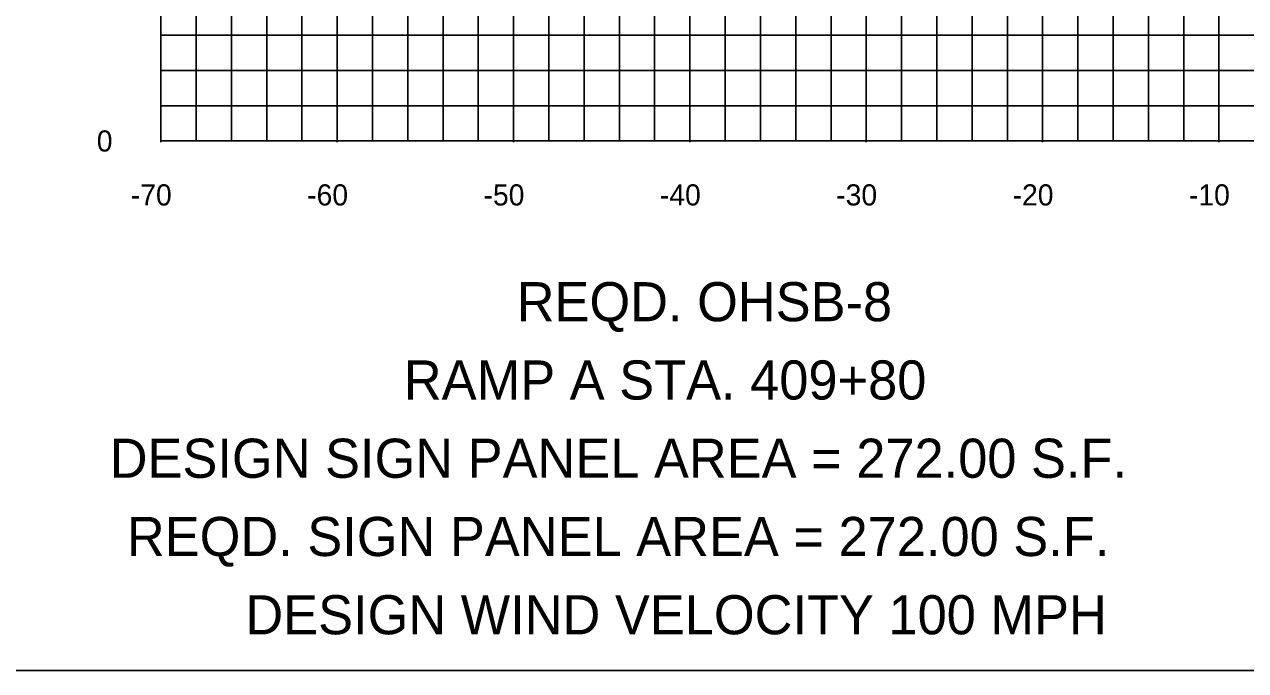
# Model space of a CAD drawing. Extents: x 2193008 to 2198143, y 1236112 to 1237864.
# Drawn here: x 2196067 to 2196136.2, y 1237228 to 1237264.7 of the extents above; entities that cross this region are included whole.
import ezdxf

# ---------------------------------------------------------------- set-up
doc = ezdxf.new("R2010")
doc.units = 0
for name, color, linetype in [('31', 7, 'Continuous'), ('60', 7, 'Continuous'), ('Level 1', 7, 'Continuous'), ('Level 55', 7, 'Continuous'), ('LIMT-CSLINE', 7, 'Continuous'), ('M-ROADS', 7, 'Continuous')]:
    doc.layers.add(name, color=color, linetype=linetype)

msp = doc.modelspace()

# ---------------------------------------------------------------- linework, layer by layer
at = {"layer": '60'}
for p, q in [((2196074.707, 1237258.106), (2196074.707, 1237318.106)), ((2196074.707, 1237258.046), (2196074.707, 1237258.106)), ((2196074.707, 1237258.106), (2196204.707, 1237258.106)), ((2196084.707, 1237258.046), (2196084.707, 1237258.106)), ((2196094.707, 1237258.046), (2196094.707, 1237258.106)), ((2196104.707, 1237258.046), (2196104.707, 1237258.106)), ((2196114.707, 1237258.046), (2196114.707, 1237258.106)), ((2196124.707, 1237258.046), (2196124.707, 1237258.106)), ((2196134.707, 1237258.046), (2196134.707, 1237258.106))]:
    msp.add_line(p, q, dxfattribs=at)
at = {"layer": 'Level 1'}
msp.add_line((2195914.707, 1237228.046), (2196214.707, 1237228.046), dxfattribs=at)
at = {"layer": 'M-ROADS'}
for p, q in [((2196076.707, 1237258.106), (2196076.707, 1237318.106)), ((2196078.707, 1237258.106), (2196078.707, 1237318.106)), ((2196080.707, 1237258.106), (2196080.707, 1237318.106)), ((2196082.707, 1237258.106), (2196082.707, 1237318.106)), ((2196084.707, 1237258.106), (2196084.707, 1237318.106)), ((2196086.707, 1237258.106), (2196086.707, 1237318.106)), ((2196088.707, 1237258.106), (2196088.707, 1237318.106)), ((2196090.707, 1237258.106), (2196090.707, 1237318.106)), ((2196092.707, 1237258.106), (2196092.707, 1237318.106)), ((2196094.707, 1237258.106), (2196094.707, 1237318.106)), ((2196096.707, 1237258.106), (2196096.707, 1237318.106)), ((2196098.707, 1237258.106), (2196098.707, 1237318.106)), ((2196100.707, 1237258.106), (2196100.707, 1237318.106)), ((2196102.707, 1237258.106), (2196102.707, 1237318.106)), ((2196104.707, 1237258.106), (2196104.707, 1237318.106)), ((2196106.707, 1237258.106), (2196106.707, 1237318.106)), ((2196108.707, 1237258.106), (2196108.707, 1237318.106)), ((2196110.707, 1237258.106), (2196110.707, 1237318.106)), ((2196112.707, 1237258.106), (2196112.707, 1237318.106)), ((2196114.707, 1237258.106), (2196114.707, 1237318.106)), ((2196116.707, 1237258.106), (2196116.707, 1237318.106)), ((2196118.707, 1237258.106), (2196118.707, 1237318.106)), ((2196120.707, 1237258.106), (2196120.707, 1237318.106)), ((2196122.707, 1237258.106), (2196122.707, 1237318.106)), ((2196124.707, 1237258.106), (2196124.707, 1237318.106)), ((2196126.707, 1237258.106), (2196126.707, 1237318.106)), ((2196128.707, 1237258.106), (2196128.707, 1237318.106)), ((2196130.707, 1237258.106), (2196130.707, 1237318.106)), ((2196132.707, 1237258.106), (2196132.707, 1237318.106)), ((2196134.707, 1237258.106), (2196134.707, 1237318.106)), ((2196074.707, 1237264.106), (2196204.707, 1237264.106)), ((2196074.707, 1237262.106), (2196204.707, 1237262.106)), ((2196074.707, 1237260.106), (2196204.707, 1237260.106)), ((2196074.707, 1237258.106), (2196204.707, 1237258.106))]:
    msp.add_line(p, q, dxfattribs=at)

# ---------------------------------------------------------------- texts
at = {"layer": '31'}
msp.add_text('0', height=1.2, dxfattribs=at).set_placement((2196071.073, 1237257.506))
at = {"layer": 'Level 55'}
for s, p in [('REQD. OHSB-8', (2196094.884, 1237247.873)), ('RAMP A STA. 409+80', (2196088.484, 1237243.431)), ('DESIGN SIGN PANEL AREA = 272.00 S.F.', (2196071.805, 1237238.989)), ('REQD. SIGN PANEL AREA = 272.00 S.F.', (2196072.781, 1237234.547)), ('DESIGN WIND VELOCITY 100 MPH', (2196079.498, 1237230.106))]:
    msp.add_text(s, height=2.22092, dxfattribs=at).set_placement(p)
at = {"layer": 'LIMT-CSLINE'}
for s, p in [('-70', (2196073.003, 1237254.446)), ('-60', (2196083.003, 1237254.446)), ('-50', (2196093.003, 1237254.446)), ('-40', (2196103.003, 1237254.446)), ('-30', (2196113.003, 1237254.446)), ('-20', (2196123.003, 1237254.446)), ('-10', (2196133.003, 1237254.446))]:
    msp.add_text(s, height=1.2, dxfattribs=at).set_placement(p)

doc.saveas('drawing.dxf')
